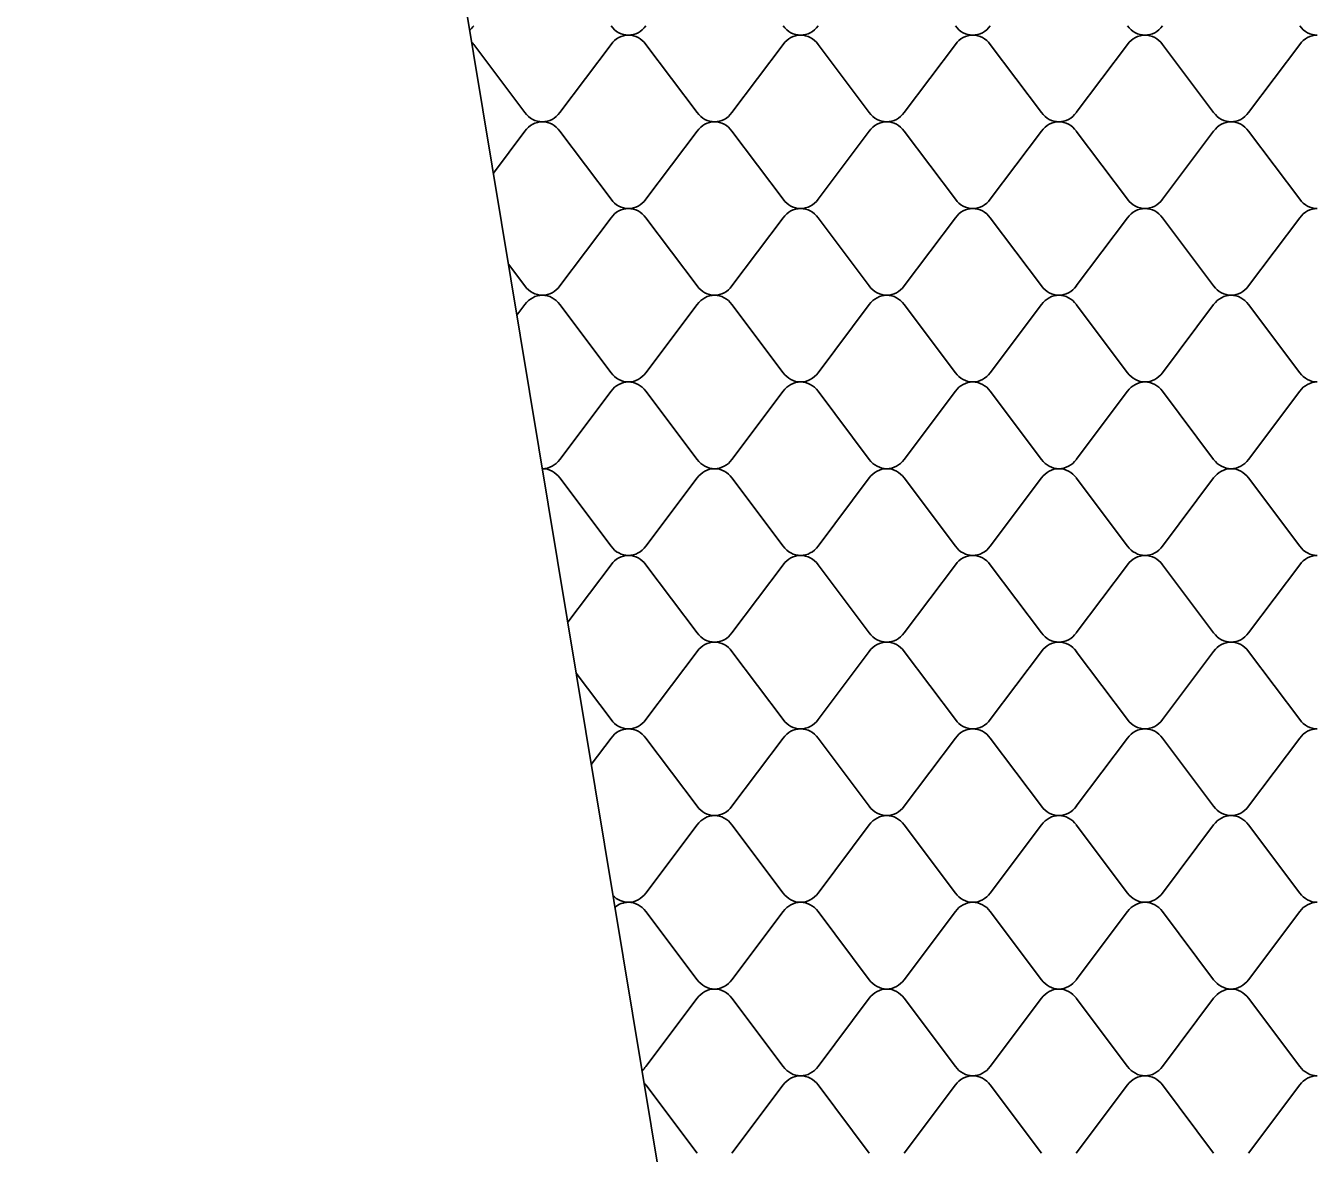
# Model space of a CAD drawing. Extents: x 638850 to 644908, y 297188 to 298900.
# Drawn here: x 640308.2 to 640358.7, y 297860.4 to 297904.5 of the extents above; entities that cross this region are included whole.
import ezdxf

# ---------------------------------------------------------------- set-up
doc = ezdxf.new("R2010")
doc.units = 0
doc.layers.add('3', color=7, linetype='Continuous')
doc.layers.add('5', color=7, linetype='Continuous')

msp = doc.modelspace()

# ---------------------------------------------------------------- linework, layer by layer
at = {"layer": '3'}
msp.add_line((640308.168, 298009.32), (640341.85, 297805.71), dxfattribs=at)
at = {"layer": '5'}
for p, q in [((640325.691, 297903.759), (640327.695, 297901.091)), ((640329.059, 297901.091), (640331.063, 297903.759)), ((640332.427, 297903.759), (640334.432, 297901.091)), ((640335.796, 297901.091), (640337.8, 297903.759)), ((640339.164, 297903.759), (640341.168, 297901.091)), ((640342.532, 297901.091), (640344.536, 297903.759)), ((640345.9, 297903.759), (640347.904, 297901.091)), ((640349.268, 297901.091), (640351.273, 297903.759)), ((640352.637, 297903.759), (640354.641, 297901.091)), ((640356.005, 297901.091), (640358.009, 297903.759)), ((640327.695, 297900.365), (640326.463, 297898.725)), ((640331.063, 297897.698), (640329.059, 297900.365)), ((640334.432, 297900.365), (640332.427, 297897.698)), ((640337.8, 297897.698), (640335.796, 297900.365)), ((640341.168, 297900.365), (640339.164, 297897.698)), ((640344.536, 297897.698), (640342.532, 297900.365)), ((640347.904, 297900.365), (640345.9, 297897.698)), ((640351.273, 297897.698), (640349.268, 297900.365)), ((640354.641, 297900.365), (640352.637, 297897.698)), ((640358.009, 297897.698), (640356.005, 297900.365)), ((640329.059, 297894.304), (640331.063, 297896.972)), ((640332.427, 297896.972), (640334.432, 297894.304)), ((640335.796, 297894.304), (640337.8, 297896.972)), ((640339.164, 297896.972), (640341.168, 297894.304)), ((640342.532, 297894.304), (640344.536, 297896.972)), ((640345.9, 297896.972), (640347.904, 297894.304)), ((640349.268, 297894.304), (640351.273, 297896.972)), ((640352.637, 297896.972), (640354.641, 297894.304)), ((640356.005, 297894.304), (640358.009, 297896.972)), ((640327.053, 297895.159), (640327.695, 297894.304)), ((640327.695, 297893.578), (640327.383, 297893.163)), ((640331.063, 297890.911), (640329.059, 297893.578)), ((640334.432, 297893.578), (640332.427, 297890.911)), ((640337.8, 297890.911), (640335.796, 297893.578)), ((640341.168, 297893.578), (640339.164, 297890.911)), ((640344.536, 297890.911), (640342.532, 297893.578)), ((640347.904, 297893.578), (640345.9, 297890.911)), ((640351.273, 297890.911), (640349.268, 297893.578)), ((640354.641, 297893.578), (640352.637, 297890.911)), ((640358.009, 297890.911), (640356.005, 297893.578)), ((640329.059, 297887.517), (640331.063, 297890.185)), ((640332.427, 297890.185), (640334.432, 297887.517)), ((640335.796, 297887.517), (640337.8, 297890.185)), ((640339.164, 297890.185), (640341.168, 297887.517)), ((640342.532, 297887.517), (640344.536, 297890.185)), ((640345.9, 297890.185), (640347.904, 297887.517)), ((640349.268, 297887.517), (640351.273, 297890.185)), ((640352.637, 297890.185), (640354.641, 297887.517)), ((640356.005, 297887.517), (640358.009, 297890.185)), ((640331.063, 297884.124), (640329.059, 297886.791)), ((640334.432, 297886.791), (640332.427, 297884.124)), ((640337.8, 297884.124), (640335.796, 297886.791)), ((640341.168, 297886.791), (640339.164, 297884.124)), ((640344.536, 297884.124), (640342.532, 297886.791)), ((640347.904, 297886.791), (640345.9, 297884.124)), ((640351.273, 297884.124), (640349.268, 297886.791)), ((640354.641, 297886.791), (640352.637, 297884.124)), ((640358.009, 297884.124), (640356.005, 297886.791)), ((640329.371, 297881.145), (640331.063, 297883.398)), ((640332.427, 297883.398), (640334.432, 297880.73)), ((640335.796, 297880.73), (640337.8, 297883.398)), ((640339.164, 297883.398), (640341.168, 297880.73)), ((640342.532, 297880.73), (640344.536, 297883.398)), ((640345.9, 297883.398), (640347.904, 297880.73)), ((640349.268, 297880.73), (640351.273, 297883.398)), ((640352.637, 297883.398), (640354.641, 297880.73)), ((640356.005, 297880.73), (640358.009, 297883.398)), ((640334.432, 297880.004), (640332.427, 297877.337)), ((640337.8, 297877.337), (640335.796, 297880.004)), ((640341.168, 297880.004), (640339.164, 297877.337)), ((640344.536, 297877.337), (640342.532, 297880.004)), ((640347.904, 297880.004), (640345.9, 297877.337)), ((640351.273, 297877.337), (640349.268, 297880.004)), ((640354.641, 297880.004), (640352.637, 297877.337)), ((640358.009, 297877.337), (640356.005, 297880.004)), ((640331.063, 297877.337), (640329.701, 297879.149)), ((640330.291, 297875.583), (640331.063, 297876.611)), ((640332.427, 297876.611), (640334.432, 297873.943)), ((640335.796, 297873.943), (640337.8, 297876.611)), ((640339.164, 297876.611), (640341.168, 297873.943)), ((640342.532, 297873.943), (640344.536, 297876.611)), ((640345.9, 297876.611), (640347.904, 297873.943)), ((640349.268, 297873.943), (640351.273, 297876.611)), ((640352.637, 297876.611), (640354.641, 297873.943)), ((640356.005, 297873.943), (640358.009, 297876.611)), ((640334.432, 297873.217), (640332.427, 297870.55)), ((640337.8, 297870.55), (640335.796, 297873.217)), ((640341.168, 297873.217), (640339.164, 297870.55)), ((640344.536, 297870.55), (640342.532, 297873.217)), ((640347.904, 297873.217), (640345.9, 297870.55)), ((640351.273, 297870.55), (640349.268, 297873.217)), ((640354.641, 297873.217), (640352.637, 297870.55)), ((640358.009, 297870.55), (640356.005, 297873.217)), ((640332.427, 297869.824), (640334.432, 297867.156)), ((640335.796, 297867.156), (640337.8, 297869.824)), ((640339.164, 297869.824), (640341.168, 297867.156)), ((640342.532, 297867.156), (640344.536, 297869.824)), ((640345.9, 297869.824), (640347.904, 297867.156)), ((640349.268, 297867.156), (640351.273, 297869.824)), ((640352.637, 297869.824), (640354.641, 297867.156)), ((640356.005, 297867.156), (640358.009, 297869.824)), ((640334.432, 297866.43), (640332.427, 297863.763)), ((640337.8, 297863.763), (640335.796, 297866.43)), ((640341.168, 297866.43), (640339.164, 297863.763)), ((640344.536, 297863.763), (640342.532, 297866.43)), ((640347.904, 297866.43), (640345.9, 297863.763)), ((640351.273, 297863.763), (640349.268, 297866.43)), ((640354.641, 297866.43), (640352.637, 297863.763)), ((640358.009, 297863.763), (640356.005, 297866.43)), ((640332.427, 297863.037), (640334.432, 297860.369)), ((640335.796, 297860.369), (640337.8, 297863.037)), ((640339.164, 297863.037), (640341.168, 297860.369)), ((640342.532, 297860.369), (640344.536, 297863.037)), ((640345.9, 297863.037), (640347.904, 297860.369)), ((640349.268, 297860.369), (640351.273, 297863.037)), ((640352.637, 297863.037), (640354.641, 297860.369)), ((640356.005, 297860.369), (640358.009, 297863.037))]:
    msp.add_line(p, q, dxfattribs=at)
for centre, start_param, end_param in [((640325.009, 297905.098), 3.788577, 4.032614), ((640331.745, 297905.098), 2.250571, 3.141593), ((640331.745, 297905.098), 3.141593, 4.032614), ((640338.482, 297905.098), 2.250571, 3.141593), ((640338.482, 297905.098), 3.141593, 4.032614), ((640345.218, 297905.098), 2.250571, 3.141593), ((640345.218, 297905.098), 3.141593, 4.032614), ((640351.955, 297905.098), 2.250571, 3.141593), ((640351.955, 297905.098), 3.141593, 4.032614), ((640358.691, 297905.098), 2.250571, 3.141593), ((640325.009, 297903.145), 5.392164, 5.520205), ((640331.745, 297903.145), 0, 0.891021), ((640331.745, 297903.145), 5.392164, 6.283185), ((640338.482, 297903.145), 0, 0.891021), ((640338.482, 297903.145), 5.392164, 6.283185), ((640345.218, 297903.145), 0, 0.891021), ((640345.218, 297903.145), 5.392164, 6.283185), ((640351.955, 297903.145), 0, 0.891021), ((640351.955, 297903.145), 5.392164, 6.283185), ((640358.691, 297903.145), 0, 0.891021), ((640328.377, 297901.705), 2.250571, 3.141593), ((640328.377, 297901.705), 3.141593, 4.032614), ((640335.114, 297901.705), 2.250571, 3.141593), ((640335.114, 297901.705), 3.141593, 4.032614), ((640341.85, 297901.705), 2.250571, 3.141593), ((640341.85, 297901.705), 3.141593, 4.032614), ((640348.586, 297901.705), 2.250571, 3.141593), ((640348.586, 297901.705), 3.141593, 4.032614), ((640355.323, 297901.705), 2.250571, 3.141593), ((640355.323, 297901.705), 3.141593, 4.032614), ((640328.377, 297899.751), 0, 0.891021), ((640328.377, 297899.751), 5.392164, 6.283185), ((640335.114, 297899.751), 0, 0.891021), ((640335.114, 297899.751), 5.392164, 6.283185), ((640341.85, 297899.751), 0, 0.891021), ((640341.85, 297899.751), 5.392164, 6.283185), ((640348.586, 297899.751), 0, 0.891021), ((640348.586, 297899.751), 5.392164, 6.283185), ((640355.323, 297899.751), 0, 0.891021), ((640355.323, 297899.751), 5.392164, 6.283185), ((640331.745, 297898.311), 2.250571, 3.141593), ((640331.745, 297896.358), 0, 0.891021), ((640331.745, 297898.311), 3.141593, 4.032614), ((640331.745, 297896.358), 5.392164, 6.283185), ((640338.482, 297898.311), 2.250571, 3.141593), ((640338.482, 297896.358), 0, 0.891021), ((640338.482, 297898.311), 3.141593, 4.032614), ((640338.482, 297896.358), 5.392164, 6.283185), ((640345.218, 297898.311), 2.250571, 3.141593), ((640345.218, 297896.358), 0, 0.891021), ((640345.218, 297898.311), 3.141593, 4.032614), ((640345.218, 297896.358), 5.392164, 6.283185), ((640351.955, 297898.311), 2.250571, 3.141593), ((640351.955, 297896.358), 0, 0.891021), ((640351.955, 297898.311), 3.141593, 4.032614), ((640351.955, 297896.358), 5.392164, 6.283185), ((640358.691, 297898.311), 2.250571, 3.141593), ((640358.691, 297896.358), 0, 0.891021), ((640328.377, 297894.918), 2.250571, 3.141593), ((640328.377, 297894.918), 3.141593, 4.032614), ((640335.114, 297894.918), 2.250571, 3.141593), ((640335.114, 297894.918), 3.141593, 4.032614), ((640341.85, 297894.918), 2.250571, 3.141593), ((640341.85, 297894.918), 3.141593, 4.032614), ((640348.586, 297894.918), 2.250571, 3.141593), ((640348.586, 297894.918), 3.141593, 4.032614), ((640355.323, 297894.918), 2.250571, 3.141593), ((640355.323, 297894.918), 3.141593, 4.032614), ((640328.377, 297892.964), 0, 0.891021), ((640328.377, 297892.964), 5.392164, 6.283185), ((640335.114, 297892.964), 0, 0.891021), ((640335.114, 297892.964), 5.392164, 6.283185), ((640341.85, 297892.964), 0, 0.891021), ((640341.85, 297892.964), 5.392164, 6.283185), ((640348.586, 297892.964), 0, 0.891021), ((640348.586, 297892.964), 5.392164, 6.283185), ((640355.323, 297892.964), 0, 0.891021), ((640355.323, 297892.964), 5.392164, 6.283185), ((640331.745, 297891.524), 2.250571, 3.141593), ((640331.745, 297891.524), 3.141593, 4.032614), ((640338.482, 297891.524), 2.250571, 3.141593), ((640338.482, 297891.524), 3.141593, 4.032614), ((640345.218, 297891.524), 2.250571, 3.141593), ((640345.218, 297891.524), 3.141593, 4.032614), ((640351.955, 297891.524), 2.250571, 3.141593), ((640351.955, 297891.524), 3.141593, 4.032614), ((640358.691, 297891.524), 2.250571, 3.141593), ((640331.745, 297889.571), 0, 0.891021), ((640331.745, 297889.571), 5.392164, 6.283185), ((640338.482, 297889.571), 0, 0.891021), ((640338.482, 297889.571), 5.392164, 6.283185), ((640345.218, 297889.571), 0, 0.891021), ((640345.218, 297889.571), 5.392164, 6.283185), ((640351.955, 297889.571), 0, 0.891021), ((640351.955, 297889.571), 5.392164, 6.283185), ((640358.691, 297889.571), 0, 0.891021), ((640328.377, 297888.131), 3.141593, 4.032614), ((640328.377, 297886.177), 5.392164, 6.283185), ((640335.114, 297888.131), 2.250571, 3.141593), ((640335.114, 297886.177), 0, 0.891021), ((640335.114, 297888.131), 3.141593, 4.032614), ((640335.114, 297886.177), 5.392164, 6.283185), ((640341.85, 297888.131), 2.250571, 3.141593), ((640341.85, 297886.177), 0, 0.891021), ((640341.85, 297888.131), 3.141593, 4.032614), ((640341.85, 297886.177), 5.392164, 6.283185), ((640348.586, 297888.131), 2.250571, 3.141593), ((640348.586, 297886.177), 0, 0.891021), ((640348.586, 297888.131), 3.141593, 4.032614), ((640348.586, 297886.177), 5.392164, 6.283185), ((640355.323, 297888.131), 2.250571, 3.141593), ((640355.323, 297886.177), 0, 0.891021), ((640355.323, 297888.131), 3.141593, 4.032614), ((640355.323, 297886.177), 5.392164, 6.283185), ((640331.745, 297884.737), 2.250571, 3.141593), ((640331.745, 297884.737), 3.141593, 4.032614), ((640338.482, 297884.737), 2.250571, 3.141593), ((640338.482, 297884.737), 3.141593, 4.032614), ((640345.218, 297884.737), 2.250571, 3.141593), ((640345.218, 297884.737), 3.141593, 4.032614), ((640351.955, 297884.737), 2.250571, 3.141593), ((640351.955, 297884.737), 3.141593, 4.032614), ((640358.691, 297884.737), 2.250571, 3.141593), ((640331.745, 297882.784), 0, 0.891021), ((640331.745, 297882.784), 5.392164, 6.283185), ((640338.482, 297882.784), 0, 0.891021), ((640338.482, 297882.784), 5.392164, 6.283185), ((640345.218, 297882.784), 0, 0.891021), ((640345.218, 297882.784), 5.392164, 6.283185), ((640351.955, 297882.784), 0, 0.891021), ((640351.955, 297882.784), 5.392164, 6.283185), ((640358.691, 297882.784), 0, 0.891021), ((640335.114, 297881.344), 2.250571, 3.141593), ((640335.114, 297881.344), 3.141593, 4.032614), ((640341.85, 297881.344), 2.250571, 3.141593), ((640341.85, 297881.344), 3.141593, 4.032614), ((640348.586, 297881.344), 2.250571, 3.141593), ((640348.586, 297881.344), 3.141593, 4.032614), ((640355.323, 297881.344), 2.250571, 3.141593), ((640355.323, 297881.344), 3.141593, 4.032614), ((640335.114, 297879.39), 0, 0.891021), ((640335.114, 297879.39), 5.392164, 6.283185), ((640341.85, 297879.39), 0, 0.891021), ((640341.85, 297879.39), 5.392164, 6.283185), ((640348.586, 297879.39), 0, 0.891021), ((640348.586, 297879.39), 5.392164, 6.283185), ((640355.323, 297879.39), 0, 0.891021), ((640355.323, 297879.39), 5.392164, 6.283185), ((640331.745, 297877.95), 2.250571, 3.141593), ((640331.745, 297877.95), 3.141593, 4.032614), ((640338.482, 297877.95), 2.250571, 3.141593), ((640338.482, 297877.95), 3.141593, 4.032614), ((640345.218, 297877.95), 2.250571, 3.141593), ((640345.218, 297877.95), 3.141593, 4.032614), ((640351.955, 297877.95), 2.250571, 3.141593), ((640351.955, 297877.95), 3.141593, 4.032614), ((640358.691, 297877.95), 2.250571, 3.141593), ((640331.745, 297875.997), 0, 0.891021), ((640331.745, 297875.997), 5.392164, 6.283185), ((640338.482, 297875.997), 0, 0.891021), ((640338.482, 297875.997), 5.392164, 6.283185), ((640345.218, 297875.997), 0, 0.891021), ((640345.218, 297875.997), 5.392164, 6.283185), ((640351.955, 297875.997), 0, 0.891021), ((640351.955, 297875.997), 5.392164, 6.283185), ((640358.691, 297875.997), 0, 0.891021), ((640335.114, 297874.557), 2.250571, 3.141593), ((640335.114, 297872.603), 0, 0.891021), ((640335.114, 297874.557), 3.141593, 4.032614), ((640335.114, 297872.603), 5.392164, 6.283185), ((640341.85, 297874.557), 2.250571, 3.141593), ((640341.85, 297872.603), 0, 0.891021), ((640341.85, 297874.557), 3.141593, 4.032614), ((640341.85, 297872.603), 5.392164, 6.283185), ((640348.586, 297874.557), 2.250571, 3.141593), ((640348.586, 297872.603), 0, 0.891021), ((640348.586, 297874.557), 3.141593, 4.032614), ((640348.586, 297872.603), 5.392164, 6.283185), ((640355.323, 297874.557), 2.250571, 3.141593), ((640355.323, 297872.603), 0, 0.891021), ((640355.323, 297874.557), 3.141593, 4.032614), ((640355.323, 297872.603), 5.392164, 6.283185), ((640331.745, 297871.163), 3.141593, 4.032614), ((640338.482, 297871.163), 2.250571, 3.141593), ((640338.482, 297871.163), 3.141593, 4.032614), ((640345.218, 297871.163), 2.250571, 3.141593), ((640345.218, 297871.163), 3.141593, 4.032614), ((640351.955, 297871.163), 2.250571, 3.141593), ((640351.955, 297871.163), 3.141593, 4.032614), ((640358.691, 297871.163), 2.250571, 3.141593), ((640331.745, 297871.163), 2.378732, 3.141593), ((640331.745, 297869.21), 0, 0.646906), ((640331.745, 297869.21), 5.392164, 6.283185), ((640338.482, 297869.21), 0, 0.891021), ((640338.482, 297869.21), 5.392164, 6.283185), ((640345.218, 297869.21), 0, 0.891021), ((640345.218, 297869.21), 5.392164, 6.283185), ((640351.955, 297869.21), 0, 0.891021), ((640351.955, 297869.21), 5.392164, 6.283185), ((640358.691, 297869.21), 0, 0.891021), ((640335.114, 297867.77), 2.250571, 3.141593), ((640335.114, 297867.77), 3.141593, 4.032614), ((640341.85, 297867.77), 2.250571, 3.141593), ((640341.85, 297867.77), 3.141593, 4.032614), ((640348.586, 297867.77), 2.250571, 3.141593), ((640348.586, 297867.77), 3.141593, 4.032614), ((640355.323, 297867.77), 2.250571, 3.141593), ((640355.323, 297867.77), 3.141593, 4.032614), ((640335.114, 297865.816), 0, 0.891021), ((640335.114, 297865.816), 5.392164, 6.283185), ((640341.85, 297865.816), 0, 0.891021), ((640341.85, 297865.816), 5.392164, 6.283185), ((640348.586, 297865.816), 0, 0.891021), ((640348.586, 297865.816), 5.392164, 6.283185), ((640355.323, 297865.816), 0, 0.891021), ((640355.323, 297865.816), 5.392164, 6.283185), ((640331.745, 297864.376), 3.788696, 4.032614), ((640338.482, 297864.376), 2.250571, 3.141593), ((640338.482, 297862.423), 0, 0.891021), ((640338.482, 297864.376), 3.141593, 4.032614), ((640338.482, 297862.423), 5.392164, 6.283185), ((640345.218, 297864.376), 2.250571, 3.141593), ((640345.218, 297862.423), 0, 0.891021), ((640345.218, 297864.376), 3.141593, 4.032614), ((640345.218, 297862.423), 5.392164, 6.283185), ((640351.955, 297864.376), 2.250571, 3.141593), ((640351.955, 297862.423), 0, 0.891021), ((640351.955, 297864.376), 3.141593, 4.032614), ((640351.955, 297862.423), 5.392164, 6.283185), ((640358.691, 297864.376), 2.250571, 3.141593), ((640358.691, 297862.423), 0, 0.891021), ((640331.745, 297862.423), 5.392164, 5.520023)]:
    msp.add_ellipse(centre, major_axis=(0, 0.977), ratio=0.898018, start_param=start_param, end_param=end_param, dxfattribs=at)

doc.saveas('drawing.dxf')
